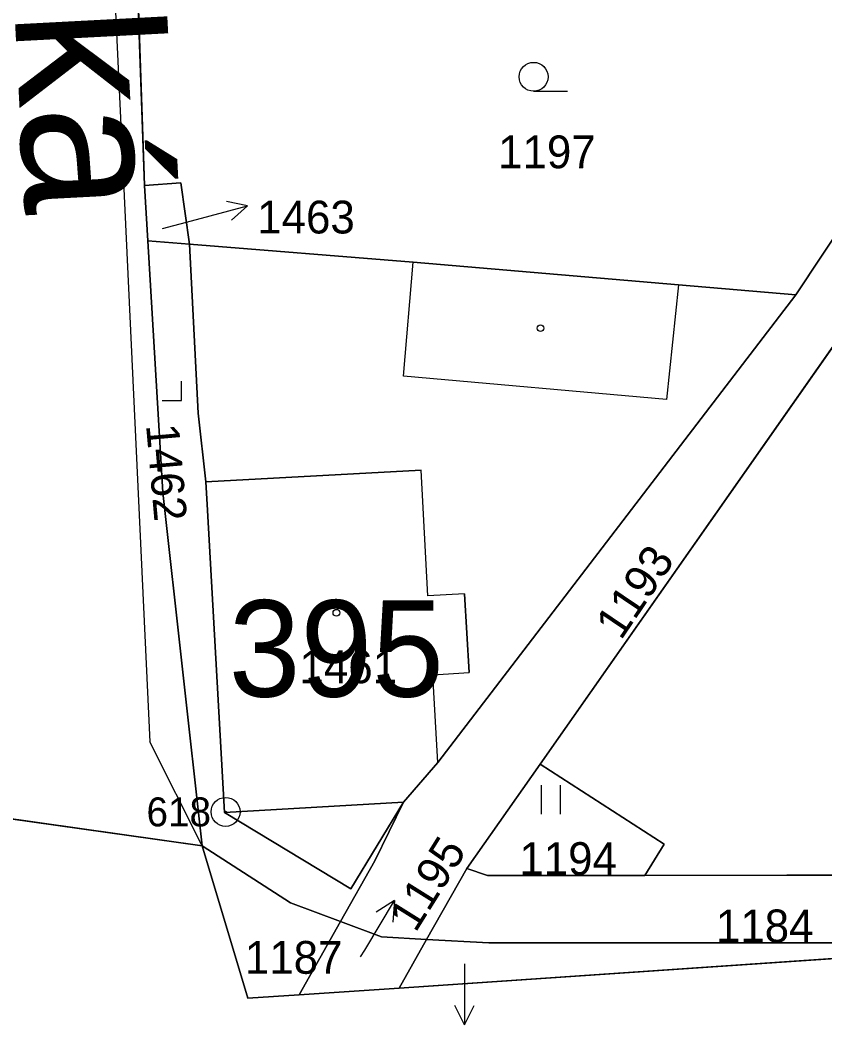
# Model space of a CAD drawing. Extents: x -689422 to -685210, y -987725 to -982160.
# Drawn here: x -687429.9 to -687388.2, y -985197.4 to -985145.3 of the extents above; entities that cross this region are included whole.
import ezdxf

# ---------------------------------------------------------------- set-up
doc = ezdxf.new("R2010")
doc.units = 0
for name, color, linetype in [('KN_Budovy', 7, 'Continuous'), ('KN_Budovy_cisla_domovni', 7, 'Continuous'), ('KN_Hranice_parcel', 7, 'Continuous'), ('KN_Hranice_parcel_vnitrni_kresba', 7, 'Continuous'), ('KN_Parcelni cisla', 7, 'Continuous'), ('KN_Parcelni cisla_sipky', 7, 'Continuous'), ('KN_Polygon parcely', 7, 'Continuous'), ('KN_Popisy_pomistni nazvy nazvy ulic', 7, 'Continuous'), ('KN_POZEMKY_OSTATNI PLOCHA', 7, 'Continuous'), ('KN_POZEMKY_TTP', 7, 'Continuous'), ('KN_POZEMKY_ZAHRADA', 7, 'Continuous'), ('KN_POZEMKY_ZASTAVENA PLOCHA', 7, 'Continuous'), ('KN_VYUZITI_12_zastavena plocha_spolecny dvur', 7, 'Continuous'), ('KN_VYUZITI_16_ostatni plocha_silnice', 7, 'Continuous'), ('KN_VYUZITI_17_ostatni plocha_ostatni komunikace', 7, 'Continuous'), ('KN_VYUZITI_23_ostatni plocha_manipulacni plocha', 7, 'Continuous'), ('KN_Značky bodu BP', 7, 'Continuous'), ('KN_Značky budov', 7, 'Continuous'), ('KN_Značky kultur', 7, 'Continuous')]:
    doc.layers.add(name, color=color, linetype=linetype)

msp = doc.modelspace()

# ---------------------------------------------------------------- linework, layer by layer
at = {"layer": 'KN_Budovy'}
msp.add_lwpolyline([(-687420.26, -985169.25), (-687420.19, -985170.42), (-687419.3, -985186.39), (-687410.01, -985185.86), (-687408.24, -985183.8), (-687408.5, -985179.25), (-687406.62, -985179.14), (-687406.85, -985175.05), (-687408.75, -985175.16), (-687409.11, -985168.64)], close=True, dxfattribs=at)
at = {"layer": 'KN_Hranice_parcel'}
for p, q in [((-687377.06, -985140.54), (-687389.68, -985159.56)), ((-687423.85, -985142.19), (-687423.45, -985153.89)), ((-687402.94, -985183.88), (-687380.77, -985152.28)), ((-687423.28, -985156.76), (-687423.45, -985153.89)), ((-687421.12, -985156.93), (-687423.28, -985156.76)), ((-687406.74, -985189.3), (-687402.94, -985183.88)), ((-687410.01, -985185.86), (-687411.5, -985188.9)), ((-687415.88, -985191.07), (-687420.45, -985188.12)), ((-687411.5, -985188.9), (-687413.28, -985192.04)), ((-687406.74, -985189.3), (-687408.82, -985192.97)), ((-687405.67, -985189.66), (-687406.74, -985189.3)), ((-687375.42, -985189.61), (-687397.51, -985189.65)), ((-687397.51, -985189.65), (-687405.67, -985189.66)), ((-687413.28, -985192.04), (-687415.88, -985191.07)), ((-687415.42, -985195.84), (-687413.28, -985192.04)), ((-687408.82, -985192.97), (-687410.24, -985195.49)), ((-687410.24, -985195.49), (-687375.68, -985193.14)), ((-687408.82, -985192.97), (-687405.6, -985193.15)), ((-687405.6, -985193.15), (-687375.68, -985193.14)), ((-687415.42, -985195.84), (-687410.24, -985195.49))]:
    msp.add_line(p, q, dxfattribs=at)
for points in [[(-687423.45, -985153.89), (-687421.56, -985153.76), (-687421.12, -985156.93)], [(-687423.28, -985156.76), (-687422.5, -985169.8), (-687420.45, -985188.12)], [(-687410.01, -985185.86), (-687412.75, -985190.35), (-687419.3, -985186.39), (-687420.19, -985170.42), (-687420.26, -985169.25), (-687420.66, -985165.7), (-687421.12, -985156.93)], [(-687421.12, -985156.93), (-687409.52, -985157.87), (-687395.76, -985159.05), (-687389.68, -985159.56)], [(-687389.68, -985159.56), (-687408.24, -985183.8), (-687410.01, -985185.86)], [(-687397.51, -985189.65), (-687396.51, -985188.03), (-687402.94, -985183.88)], [(-687433.75, -985187.44), (-687432.98, -985186.35), (-687420.45, -985188.12)], [(-687420.45, -985188.12), (-687418.08, -985196.02), (-687415.42, -985195.84)], [(-687413.28, -985192.04), (-687411.15, -985192.84), (-687408.82, -985192.97)]]:
    msp.add_lwpolyline(points, dxfattribs=at)
at = {"layer": 'KN_Hranice_parcel_vnitrni_kresba'}
for p, q in [((-687427.57, -985089.53), (-687423.17, -985182.72)), ((-687410.02, -985163.77), (-687409.52, -985157.87)), ((-687395.76, -985159.05), (-687396.38, -985164.98)), ((-687396.38, -985164.98), (-687410.02, -985163.77)), ((-687420.26, -985169.25), (-687409.11, -985168.64)), ((-687408.75, -985175.16), (-687409.11, -985168.64)), ((-687406.85, -985175.05), (-687408.75, -985175.16)), ((-687406.85, -985175.05), (-687406.62, -985179.14)), ((-687408.5, -985179.25), (-687406.62, -985179.14)), ((-687408.24, -985183.8), (-687408.5, -985179.25)), ((-687420.45, -985188.12), (-687423.17, -985182.72)), ((-687410.01, -985185.86), (-687419.3, -985186.39))]:
    msp.add_line(p, q, dxfattribs=at)
at = {"layer": 'KN_Parcelni cisla_sipky'}
for p, q in [((-687418.101, -985154.943), (-687419.198, -985154.719)), ((-687421, -985155.72), (-687418.101, -985154.943)), ((-687418.101, -985154.943), (-687418.939, -985155.686)), ((-687422.51, -985156.12), (-687421, -985155.72)), ((-687412.03, -985193.53), (-687410.484, -985190.958)), ((-687410.484, -985190.958), (-687411.429, -985191.558)), ((-687410.484, -985190.958), (-687410.571, -985192.074)), ((-687412.24, -985193.87), (-687412.03, -985193.53)), ((-687406.85, -985194.24), (-687406.85, -985194.39)), ((-687406.85, -985194.39), (-687406.85, -985197.391)), ((-687406.85, -985197.391), (-687407.351, -985196.39)), ((-687406.85, -985197.391), (-687406.349, -985196.39))]:
    msp.add_line(p, q, dxfattribs=at)
at = {"layer": 'KN_Polygon parcely'}
for points in [[(-687432.98, -985186.35), (-687420.45, -985188.12), (-687422.5, -985169.8), (-687423.28, -985156.76), (-687423.45, -985153.89), (-687423.85, -985142.19), (-687424.31, -985128.57), (-687425.14, -985104.34), (-687425.64, -985089.55), (-687426.69, -985075.52), (-687428.58, -985050.33), (-687428.78, -985047.56), (-687429.32, -985040.27)], [(-687234.71, -985189.6), (-687258.83, -985190.49), (-687268.63, -985190.87), (-687296.49, -985192.06), (-687304.61, -985191.75), (-687314.02, -985190.66), (-687323.97, -985190.13), (-687353.85, -985191.9), (-687364.63, -985193.12), (-687375.68, -985193.14), (-687410.24, -985195.49), (-687415.42, -985195.84), (-687418.08, -985196.02), (-687420.45, -985188.12), (-687432.98, -985186.35), (-687433.75, -985187.44), (-687437.29, -985192.45), (-687451, -985191.64), (-687452.77, -985199.74)]]:
    msp.add_lwpolyline(points, dxfattribs=at)
for points in [[(-687408.24, -985183.8), (-687410.01, -985185.86), (-687411.5, -985188.9), (-687413.28, -985192.04), (-687411.15, -985192.84), (-687408.82, -985192.97), (-687406.74, -985189.3), (-687402.94, -985183.88), (-687380.77, -985152.28), (-687365.6, -985126.81), (-687356.75, -985112.69), (-687358.96, -985111.32), (-687376.21, -985139.16), (-687377.06, -985140.54), (-687389.68, -985159.56)], [(-687375.31, -985153.14), (-687373.47, -985142.27), (-687366.95, -985129.97), (-687365.52, -985130.11), (-687365.6, -985126.81), (-687380.77, -985152.28), (-687402.94, -985183.88), (-687396.51, -985188.03), (-687397.51, -985189.65), (-687375.42, -985189.61), (-687374.22, -985189.2), (-687373.45, -985188.03), (-687373.01, -985186.91), (-687373.2, -985156.43), (-687373.73, -985154.44)], [(-687376.8, -985139.21), (-687406.44, -985141.82), (-687423.85, -985142.19), (-687423.45, -985153.89), (-687421.56, -985153.76), (-687421.12, -985156.93), (-687409.52, -985157.87), (-687395.76, -985159.05), (-687389.68, -985159.56), (-687377.06, -985140.54), (-687376.21, -985139.16)], [(-687421.12, -985156.93), (-687421.56, -985153.76), (-687423.45, -985153.89), (-687423.28, -985156.76)], [(-687420.26, -985169.25), (-687420.66, -985165.7), (-687421.12, -985156.93), (-687423.28, -985156.76), (-687422.5, -985169.8), (-687420.45, -985188.12), (-687415.88, -985191.07), (-687413.28, -985192.04), (-687411.5, -985188.9), (-687410.01, -985185.86), (-687412.75, -985190.35), (-687419.3, -985186.39), (-687420.19, -985170.42)], [(-687410.01, -985185.86), (-687408.24, -985183.8), (-687389.68, -985159.56), (-687395.76, -985159.05), (-687409.52, -985157.87), (-687421.12, -985156.93), (-687420.66, -985165.7), (-687420.26, -985169.25), (-687420.19, -985170.42), (-687419.3, -985186.39), (-687412.75, -985190.35)], [(-687397.51, -985189.65), (-687396.51, -985188.03), (-687402.94, -985183.88), (-687406.74, -985189.3), (-687405.67, -985189.66)], [(-687374.22, -985189.2), (-687375.42, -985189.61), (-687397.51, -985189.65), (-687405.67, -985189.66), (-687406.74, -985189.3), (-687408.82, -985192.97), (-687405.6, -985193.15), (-687375.68, -985193.14), (-687374.93, -985192.82), (-687373.37, -985191.14), (-687373.01, -985186.91), (-687373.45, -985188.03)], [(-687418.08, -985196.02), (-687415.42, -985195.84), (-687413.28, -985192.04), (-687415.88, -985191.07), (-687420.45, -985188.12)], [(-687410.24, -985195.49), (-687408.82, -985192.97), (-687411.15, -985192.84), (-687413.28, -985192.04), (-687415.42, -985195.84)], [(-687375.68, -985193.14), (-687405.6, -985193.15), (-687408.82, -985192.97), (-687410.24, -985195.49)]]:
    msp.add_lwpolyline(points, close=True, dxfattribs=at)
at = {"layer": 'KN_POZEMKY_OSTATNI PLOCHA'}
for p, q in [((-687389.68, -985159.56), (-687377.06, -985140.54)), ((-687423.85, -985142.19), (-687423.45, -985153.89)), ((-687380.77, -985152.28), (-687402.94, -985183.88)), ((-687402.94, -985183.88), (-687380.77, -985152.28)), ((-687423.45, -985153.89), (-687423.28, -985156.76)), ((-687423.28, -985156.76), (-687422.5, -985169.8)), ((-687408.24, -985183.8), (-687389.68, -985159.56)), ((-687422.5, -985169.8), (-687420.45, -985188.12)), ((-687410.01, -985185.86), (-687408.24, -985183.8)), ((-687402.94, -985183.88), (-687406.74, -985189.3)), ((-687396.51, -985188.03), (-687402.94, -985183.88)), ((-687411.5, -985188.9), (-687410.01, -985185.86)), ((-687420.45, -985188.12), (-687432.98, -985186.35)), ((-687432.98, -985186.35), (-687420.45, -985188.12)), ((-687397.51, -985189.65), (-687396.51, -985188.03)), ((-687418.08, -985196.02), (-687420.45, -985188.12)), ((-687420.45, -985188.12), (-687415.88, -985191.07)), ((-687420.45, -985188.12), (-687418.08, -985196.02)), ((-687413.28, -985192.04), (-687411.5, -985188.9)), ((-687406.74, -985189.3), (-687408.82, -985192.97)), ((-687408.82, -985192.97), (-687406.74, -985189.3)), ((-687406.74, -985189.3), (-687405.67, -985189.66)), ((-687375.42, -985189.61), (-687397.51, -985189.65)), ((-687397.51, -985189.65), (-687375.42, -985189.61)), ((-687405.67, -985189.66), (-687397.51, -985189.65)), ((-687415.88, -985191.07), (-687413.28, -985192.04)), ((-687413.28, -985192.04), (-687415.42, -985195.84)), ((-687415.42, -985195.84), (-687413.28, -985192.04)), ((-687411.15, -985192.84), (-687413.28, -985192.04)), ((-687413.28, -985192.04), (-687411.15, -985192.84)), ((-687408.82, -985192.97), (-687411.15, -985192.84)), ((-687411.15, -985192.84), (-687408.82, -985192.97)), ((-687410.24, -985195.49), (-687408.82, -985192.97)), ((-687408.82, -985192.97), (-687410.24, -985195.49)), ((-687375.68, -985193.14), (-687410.24, -985195.49)), ((-687410.24, -985195.49), (-687375.68, -985193.14)), ((-687408.82, -985192.97), (-687405.6, -985193.15)), ((-687405.6, -985193.15), (-687408.82, -985192.97)), ((-687405.6, -985193.15), (-687375.68, -985193.14)), ((-687375.68, -985193.14), (-687405.6, -985193.15)), ((-687415.42, -985195.84), (-687418.08, -985196.02)), ((-687418.08, -985196.02), (-687415.42, -985195.84)), ((-687410.24, -985195.49), (-687415.42, -985195.84)), ((-687415.42, -985195.84), (-687410.24, -985195.49))]:
    msp.add_line(p, q, dxfattribs=at)
at = {"layer": 'KN_POZEMKY_TTP'}
for p, q in [((-687406.74, -985189.3), (-687402.94, -985183.88)), ((-687402.94, -985183.88), (-687396.51, -985188.03)), ((-687396.51, -985188.03), (-687397.51, -985189.65)), ((-687405.67, -985189.66), (-687406.74, -985189.3)), ((-687397.51, -985189.65), (-687405.67, -985189.66))]:
    msp.add_line(p, q, dxfattribs=at)
at = {"layer": 'KN_POZEMKY_ZAHRADA'}
for p, q in [((-687377.06, -985140.54), (-687389.68, -985159.56)), ((-687423.45, -985153.89), (-687423.85, -985142.19)), ((-687423.45, -985153.89), (-687421.56, -985153.76)), ((-687421.56, -985153.76), (-687423.45, -985153.89)), ((-687423.28, -985156.76), (-687423.45, -985153.89)), ((-687421.56, -985153.76), (-687421.12, -985156.93)), ((-687421.12, -985156.93), (-687421.56, -985153.76)), ((-687421.12, -985156.93), (-687423.28, -985156.76)), ((-687409.52, -985157.87), (-687421.12, -985156.93)), ((-687395.76, -985159.05), (-687409.52, -985157.87)), ((-687389.68, -985159.56), (-687395.76, -985159.05))]:
    msp.add_line(p, q, dxfattribs=at)
at = {"layer": 'KN_POZEMKY_ZASTAVENA PLOCHA'}
for p, q in [((-687422.5, -985169.8), (-687423.28, -985156.76)), ((-687423.28, -985156.76), (-687421.12, -985156.93)), ((-687421.12, -985156.93), (-687409.52, -985157.87)), ((-687420.66, -985165.7), (-687421.12, -985156.93)), ((-687421.12, -985156.93), (-687420.66, -985165.7)), ((-687409.52, -985157.87), (-687395.76, -985159.05)), ((-687395.76, -985159.05), (-687389.68, -985159.56)), ((-687389.68, -985159.56), (-687408.24, -985183.8)), ((-687420.26, -985169.25), (-687420.66, -985165.7)), ((-687420.66, -985165.7), (-687420.26, -985169.25)), ((-687420.19, -985170.42), (-687420.26, -985169.25)), ((-687420.26, -985169.25), (-687420.19, -985170.42)), ((-687420.45, -985188.12), (-687422.5, -985169.8)), ((-687419.3, -985186.39), (-687420.19, -985170.42)), ((-687420.19, -985170.42), (-687419.3, -985186.39)), ((-687408.24, -985183.8), (-687410.01, -985185.86)), ((-687410.01, -985185.86), (-687412.75, -985190.35)), ((-687412.75, -985190.35), (-687410.01, -985185.86)), ((-687410.01, -985185.86), (-687411.5, -985188.9)), ((-687412.75, -985190.35), (-687419.3, -985186.39)), ((-687419.3, -985186.39), (-687412.75, -985190.35)), ((-687415.88, -985191.07), (-687420.45, -985188.12)), ((-687411.5, -985188.9), (-687413.28, -985192.04)), ((-687413.28, -985192.04), (-687415.88, -985191.07))]:
    msp.add_line(p, q, dxfattribs=at)
at = {"layer": 'KN_VYUZITI_12_zastavena plocha_spolecny dvur'}
for p, q in [((-687422.5, -985169.8), (-687423.28, -985156.76)), ((-687423.28, -985156.76), (-687421.12, -985156.93)), ((-687421.12, -985156.93), (-687420.66, -985165.7)), ((-687420.66, -985165.7), (-687420.26, -985169.25)), ((-687420.26, -985169.25), (-687420.19, -985170.42)), ((-687420.45, -985188.12), (-687422.5, -985169.8)), ((-687420.19, -985170.42), (-687419.3, -985186.39)), ((-687412.75, -985190.35), (-687410.01, -985185.86)), ((-687410.01, -985185.86), (-687411.5, -985188.9)), ((-687419.3, -985186.39), (-687412.75, -985190.35)), ((-687415.88, -985191.07), (-687420.45, -985188.12)), ((-687411.5, -985188.9), (-687413.28, -985192.04)), ((-687413.28, -985192.04), (-687415.88, -985191.07))]:
    msp.add_line(p, q, dxfattribs=at)
at = {"layer": 'KN_VYUZITI_16_ostatni plocha_silnice'}
for p, q in [((-687423.85, -985142.19), (-687423.45, -985153.89)), ((-687423.45, -985153.89), (-687423.28, -985156.76)), ((-687423.28, -985156.76), (-687422.5, -985169.8)), ((-687422.5, -985169.8), (-687420.45, -985188.12)), ((-687420.45, -985188.12), (-687432.98, -985186.35)), ((-687432.98, -985186.35), (-687420.45, -985188.12)), ((-687418.08, -985196.02), (-687420.45, -985188.12)), ((-687420.45, -985188.12), (-687415.88, -985191.07)), ((-687420.45, -985188.12), (-687418.08, -985196.02)), ((-687415.88, -985191.07), (-687413.28, -985192.04)), ((-687413.28, -985192.04), (-687415.42, -985195.84)), ((-687415.42, -985195.84), (-687413.28, -985192.04)), ((-687413.28, -985192.04), (-687411.15, -985192.84)), ((-687411.15, -985192.84), (-687408.82, -985192.97)), ((-687410.24, -985195.49), (-687408.82, -985192.97)), ((-687408.82, -985192.97), (-687410.24, -985195.49)), ((-687375.68, -985193.14), (-687410.24, -985195.49)), ((-687410.24, -985195.49), (-687375.68, -985193.14)), ((-687408.82, -985192.97), (-687405.6, -985193.15)), ((-687405.6, -985193.15), (-687375.68, -985193.14)), ((-687415.42, -985195.84), (-687418.08, -985196.02)), ((-687418.08, -985196.02), (-687415.42, -985195.84)), ((-687410.24, -985195.49), (-687415.42, -985195.84)), ((-687415.42, -985195.84), (-687410.24, -985195.49))]:
    msp.add_line(p, q, dxfattribs=at)
at = {"layer": 'KN_VYUZITI_17_ostatni plocha_ostatni komunikace'}
for p, q in [((-687389.68, -985159.56), (-687377.06, -985140.54)), ((-687380.77, -985152.28), (-687402.94, -985183.88)), ((-687408.24, -985183.8), (-687389.68, -985159.56)), ((-687410.01, -985185.86), (-687408.24, -985183.8)), ((-687402.94, -985183.88), (-687406.74, -985189.3)), ((-687411.5, -985188.9), (-687410.01, -985185.86)), ((-687413.28, -985192.04), (-687411.5, -985188.9)), ((-687406.74, -985189.3), (-687408.82, -985192.97)), ((-687411.15, -985192.84), (-687413.28, -985192.04)), ((-687408.82, -985192.97), (-687411.15, -985192.84))]:
    msp.add_line(p, q, dxfattribs=at)
at = {"layer": 'KN_VYUZITI_23_ostatni plocha_manipulacni plocha'}
for p, q in [((-687402.94, -985183.88), (-687380.77, -985152.28)), ((-687396.51, -985188.03), (-687402.94, -985183.88)), ((-687397.51, -985189.65), (-687396.51, -985188.03)), ((-687408.82, -985192.97), (-687406.74, -985189.3)), ((-687406.74, -985189.3), (-687405.67, -985189.66)), ((-687375.42, -985189.61), (-687397.51, -985189.65)), ((-687397.51, -985189.65), (-687375.42, -985189.61)), ((-687405.67, -985189.66), (-687397.51, -985189.65)), ((-687405.6, -985193.15), (-687408.82, -985192.97)), ((-687375.68, -985193.14), (-687405.6, -985193.15))]:
    msp.add_line(p, q, dxfattribs=at)
at = {"layer": 'KN_Značky bodu BP'}
for radius in [0.75, 0.03]:
    msp.add_circle((-687419.24, -985186.36), radius, dxfattribs=at)
at = {"layer": 'KN_Značky budov'}
for centre in [(-687402.917, -985161.289), (-687413.497, -985176.039)]:
    msp.add_circle(centre, 0.175, dxfattribs=at)
at = {"layer": 'KN_Značky kultur'}
for p, q in [((-687403.273, -985149.01), (-687401.523, -985149.01)), ((-687421.53, -985165.03), (-687421.53, -985164.03)), ((-687422.531, -985165.03), (-687421.53, -985165.03)), ((-687402.871, -985186.48), (-687402.871, -985184.98)), ((-687401.87, -985186.48), (-687401.87, -985184.98))]:
    msp.add_line(p, q, dxfattribs=at)
msp.add_circle((-687403.273, -985148.26), 0.75, dxfattribs=at)

# ---------------------------------------------------------------- texts
at = {"layer": 'KN_Budovy_cisla_domovni'}
msp.add_text('395', height=5, dxfattribs=at).set_placement((-687419.078, -985180.389))
at = {"layer": 'KN_Parcelni cisla'}
for s, p in [('1197', (-687405.11, -985153)), ('1463', (-687417.6, -985156.38)), ('1461', (-687415.41, -985179.69)), ('1194', (-687404.01, -985189.63)), ('1184', (-687393.82, -985193.12)), ('1187', (-687418.24, -985194.75))]:
    msp.add_text(s, height=1.7, dxfattribs=at).set_placement(p)
for s, rotation, p in [('1462', 275, (-687423.366, -985166.314)), ('1193', 56, (-687398.745, -985177.505)), ('1195', 58, (-687409.395, -985192.662))]:
    msp.add_text(s, height=1.7, rotation=rotation, dxfattribs=at).set_placement(p)
at = {"layer": 'KN_Popisy_pomistni nazvy nazvy ulic'}
msp.add_text('Liberecká', height=7.5, rotation=273, dxfattribs=at).set_placement((-687431.908, -985112.014))
at = {"layer": 'KN_Značky bodu BP'}
msp.add_text('618', height=1.5, dxfattribs=at).set_placement((-687423.343, -985187.11))

doc.saveas('drawing.dxf')
